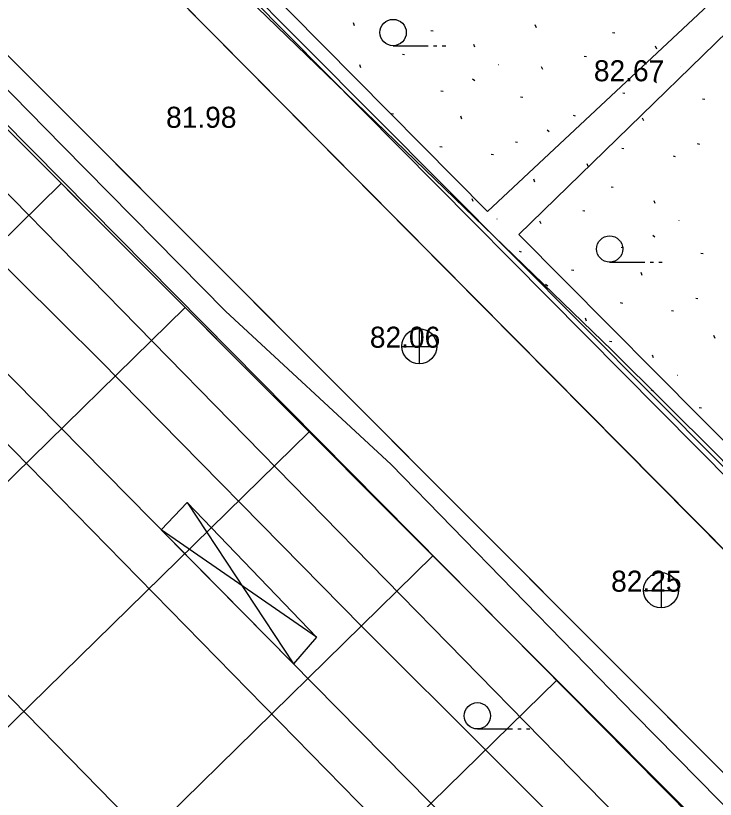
# Model space of a CAD drawing. Extents: x 412225 to 413380, y 4456471 to 4457189.
# Drawn here: x 412280.31 to 412320.2, y 4456976.29 to 4457020.97 of the extents above; entities that cross this region are included whole.
import ezdxf

# ---------------------------------------------------------------- set-up
doc = ezdxf.new("R2010")
doc.units = 0
for name, color, linetype in [('0_HALİHAZIR', 7, 'Continuous'), ('0_KADASTRO', 7, 'Continuous'), ('ADA_KOCEPHE', 7, 'Continuous'), ('Default', 7, 'Continuous'), ('KALDIRIM', 7, 'Continuous'), ('Level 41', 7, 'Continuous'), ('PL_ORGANIZE_SANAYI', 7, 'Continuous')]:
    doc.layers.add(name, color=color, linetype=linetype)

msp = doc.modelspace()

# ---------------------------------------------------------------- linework, layer by layer
at = {"layer": '0_HALİHAZIR'}
for p, q in [((412301.828, 4457019.262), (412303.828, 4457019.262)), ((412304.128, 4457019.262), (412304.328, 4457019.262)), ((412304.628, 4457019.262), (412304.828, 4457019.262)), ((412314.174, 4457006.919), (412316.174, 4457006.918)), ((412316.474, 4457006.918), (412316.674, 4457006.918)), ((412316.974, 4457006.918), (412317.174, 4457006.918)), ((412303.334, 4457001.118), (412303.334, 4457003.118)), ((412302.314, 4457002.108), (412304.314, 4457002.108)), ((412290.092, 4456993.206), (412296.141, 4456984.017)), ((412297.46, 4456985.529), (412288.613, 4456991.653)), ((412317.123, 4456987.205), (412317.123, 4456989.205)), ((412316.103, 4456988.195), (412318.103, 4456988.195)), ((412306.631, 4456980.3), (412308.631, 4456980.3)), ((412308.931, 4456980.3), (412309.131, 4456980.3)), ((412309.431, 4456980.3), (412309.631, 4456980.3))]:
    msp.add_line(p, q, dxfattribs=at)
for points in [[(412283.218, 4457034.418), (412292.192, 4457024.994), (412307.204, 4457009.817), (412325.383, 4457026.822)], [(412283.195, 4457032.373), (412286.213, 4457029.072), (412314.313, 4457001.883)], [(412269.06, 4457025.622), (412282.953, 4457011.57)], [(412326.502, 4457025.554), (412308.995, 4457008.502), (412334.962, 4456982.335), (412334.177, 4456981.612)], [(412279.179, 4457017.403), (412282.976, 4457013.55)], [(412282.86, 4457003.555), (412270.812, 4457015.485)], [(412282.976, 4457013.55), (412292.272, 4457004.117), (412301.719, 4456995.387)], [(412282.953, 4457011.57), (412295.819, 4456998.558), (412324.323, 4456969.729), (412329.048, 4456965.479)], [(412244.459, 4456985.108), (412270.004, 4457010.531), (412282.79, 4456997.56)], [(412351.735, 4457006.672), (412353.011, 4457004.834), (412354.08, 4457002.515), (412354.625, 4457000.107), (412355.118, 4456996.745), (412355.241, 4456992.884), (412355.179, 4456990.385), (412354.664, 4456987.369), (412353.895, 4456984.876), (412352.663, 4456982.573), (412351.226, 4456980.843), (412349.716, 4456979.539), (412348.202, 4456978.53), (412345.693, 4456977.031), (412343.646, 4456976.541), (412341.921, 4456976.466), (412340.256, 4456976.82), (412338.818, 4456977.374), (412337.457, 4456978.225), (412320.301, 4456995.939), (412314.313, 4457001.883)], [(412329.186, 4456965.335), (412327.233, 4456963.448), (412325.546, 4456962.29), (412325.395, 4456962.203), (412325.193, 4456962.248), (412314.991, 4456971.23), (412300.037, 4456986.15), (412285.128, 4457001.309), (412282.86, 4457003.555)], [(412282.79, 4456997.56), (412305.257, 4456974.768), (412301.971, 4456971.304), (412320.157, 4456952.811), (412281.827, 4456914.718)], [(412301.719, 4456995.387), (412315.637, 4456981.077), (412328.785, 4456967.726), (412329.171, 4456967.14), (412329.263, 4456966.517), (412329.048, 4456965.479)]]:
    msp.add_lwpolyline(points, dxfattribs=at)
msp.add_lwpolyline([(412288.613, 4456991.653), (412290.092, 4456993.206), (412297.46, 4456985.529), (412296.141, 4456984.017)], close=True, dxfattribs=at)
for centre, radius in [((412301.828, 4457020.013), 0.75), ((412314.174, 4457007.669), 0.75), ((412303.319, 4457002.127), 1), ((412317.107, 4456988.213), 1), ((412306.631, 4456981.05), 0.75)]:
    msp.add_circle(centre, radius, dxfattribs=at)
at = {"layer": '0_KADASTRO'}
for points in [[(412245.621, 4457084.985), (412262.788, 4457087.767), (412498.109, 4456849.333), (412486.377, 4456828.685), (412245.456, 4457070.818)], [(412245.204, 4457049.185), (412264.2, 4457030.16), (412335.02, 4456959.17), (412243.099, 4456868.152)]]:
    msp.add_lwpolyline(points, dxfattribs=at)
at = {"layer": 'ADA_KOCEPHE'}
for p, q in [((412264.2, 4457030.16), (412335.02, 4456959.17)), ((412264.2, 4457030.16), (412335.02, 4456959.17)), ((412494.937, 4456818.806), (412285.694, 4457030.12)), ((412511.712, 4456801.864), (412285.694, 4457030.12))]:
    msp.add_line(p, q, dxfattribs=at)
at = {"layer": 'Default'}
for p, q in [((412513.1, 4456772.743), (412245.17, 4457046.214)), ((412518.186, 4456753.263), (412245.006, 4457032.093)), ((412521.913, 4456735.169), (412244.841, 4457017.971)), ((412244.325, 4456973.605), (412282.909, 4457011.406)), ((412244.161, 4456959.444), (412289.972, 4457004.326)), ((412243.996, 4456945.283), (412297.035, 4456997.247)), ((412243.831, 4456931.122), (412304.098, 4456990.167)), ((412243.667, 4456916.961), (412311.16, 4456983.087))]:
    msp.add_line(p, q, dxfattribs=at)
at = {"layer": 'KALDIRIM'}
msp.add_line((412509.598, 4456799.736), (412281.429, 4457030.164), dxfattribs=at)
for points in [[(412245.253, 4457053.382), (412266.323, 4457032.279), (412337.147, 4456961.286), (412407.492, 4456890.39), (412481.052, 4456815.891), (412505.085, 4456791.687), (412506.388, 4456790.112), (412510.321, 4456783.97), (412512.973, 4456779.772), (412515.575, 4456774.629), (412518.184, 4456768.139), (412527.355, 4456723.622)], [(412492.963, 4456816.536), (412269.398, 4457042.314)], [(412268.299, 4457030.299), (412337.147, 4456961.286), (412407.492, 4456890.39), (412481.052, 4456815.891), (412505.085, 4456791.687), (412506.388, 4456790.112), (412510.321, 4456783.97), (412512.973, 4456779.772), (412515.575, 4456774.629), (412518.037, 4456768.506)]]:
    msp.add_lwpolyline(points, dxfattribs=at)
at = {"layer": 'Level 41'}
for p, q in [((412299.63, 4457020.394), (412299.567, 4457020.558)), ((412299.63, 4457020.394), (412299.567, 4457020.558)), ((412309.998, 4457020.288), (412309.934, 4457020.452)), ((412309.998, 4457020.288), (412309.934, 4457020.452)), ((412303.978, 4457020.129), (412304.104, 4457020.104)), ((412303.978, 4457020.129), (412304.104, 4457020.104)), ((412314.345, 4457020.023), (412314.471, 4457019.998)), ((412314.345, 4457020.023), (412314.471, 4457019.998)), ((412306.49, 4457019.175), (412306.428, 4457019.337)), ((412306.49, 4457019.175), (412306.428, 4457019.337)), ((412316.858, 4457019.069), (412316.796, 4457019.23)), ((412316.858, 4457019.069), (412316.796, 4457019.23)), ((412302.36, 4457018.778), (412302.486, 4457018.752)), ((412302.36, 4457018.778), (412302.486, 4457018.752)), ((412312.728, 4457018.672), (412312.854, 4457018.646)), ((412312.728, 4457018.672), (412312.854, 4457018.646)), ((412297.471, 4457018.303), (412297.479, 4457018.301)), ((412297.471, 4457018.303), (412297.479, 4457018.301)), ((412299.987, 4457018.008), (412299.924, 4457018.171)), ((412299.987, 4457018.008), (412299.924, 4457018.171)), ((412307.838, 4457018.197), (412307.847, 4457018.195)), ((412307.838, 4457018.197), (412307.847, 4457018.195)), ((412310.355, 4457017.902), (412310.292, 4457018.065)), ((412310.355, 4457017.902), (412310.292, 4457018.065)), ((412318.206, 4457018.091), (412318.214, 4457018.089)), ((412318.206, 4457018.091), (412318.214, 4457018.089)), ((412306.355, 4457017.373), (412306.481, 4457017.274)), ((412306.355, 4457017.373), (412306.481, 4457017.274)), ((412316.722, 4457017.267), (412316.848, 4457017.168)), ((412316.722, 4457017.267), (412316.848, 4457017.168)), ((412304.554, 4457016.687), (412304.68, 4457016.661)), ((412304.554, 4457016.687), (412304.68, 4457016.661)), ((412314.921, 4457016.581), (412315.047, 4457016.555)), ((412314.921, 4457016.581), (412315.047, 4457016.555)), ((412309.099, 4457016.347), (412309.225, 4457016.322)), ((412309.099, 4457016.347), (412309.225, 4457016.322)), ((412319.466, 4457016.24), (412319.592, 4457016.216)), ((412319.466, 4457016.24), (412319.592, 4457016.216)), ((412301.72, 4457015.398), (412301.845, 4457015.372)), ((412301.72, 4457015.398), (412301.845, 4457015.372)), ((412305.751, 4457015.077), (412305.687, 4457015.24)), ((412305.751, 4457015.077), (412305.687, 4457015.24)), ((412312.088, 4457015.292), (412312.213, 4457015.266)), ((412312.088, 4457015.292), (412312.213, 4457015.266)), ((412316.118, 4457014.971), (412316.055, 4457015.134)), ((412316.118, 4457014.971), (412316.055, 4457015.134)), ((412310.604, 4457014.469), (412310.73, 4457014.368)), ((412310.604, 4457014.469), (412310.73, 4457014.368)), ((412308.802, 4457013.782), (412308.928, 4457013.757)), ((412308.802, 4457013.782), (412308.928, 4457013.757)), ((412319.17, 4457013.676), (412319.296, 4457013.651)), ((412319.17, 4457013.676), (412319.296, 4457013.651)), ((412304.495, 4457013.522), (412304.621, 4457013.497)), ((412304.495, 4457013.522), (412304.621, 4457013.497)), ((412314.862, 4457013.416), (412314.988, 4457013.391)), ((412314.862, 4457013.416), (412314.988, 4457013.391)), ((412307.419, 4457013.082), (412307.545, 4457013.056)), ((412307.419, 4457013.082), (412307.545, 4457013.056)), ((412317.787, 4457012.976), (412317.913, 4457012.95)), ((412317.787, 4457012.976), (412317.913, 4457012.95)), ((412312.948, 4457012.366), (412312.884, 4457012.529)), ((412312.948, 4457012.366), (412312.884, 4457012.529)), ((412309.907, 4457011.483), (412309.844, 4457011.647)), ((412309.907, 4457011.483), (412309.844, 4457011.647)), ((412314.255, 4457011.217), (412314.381, 4457011.193)), ((412314.255, 4457011.217), (412314.381, 4457011.193)), ((412306.4, 4457010.369), (412306.338, 4457010.531)), ((412306.4, 4457010.369), (412306.338, 4457010.531)), ((412316.768, 4457010.263), (412316.705, 4457010.425)), ((412316.768, 4457010.263), (412316.705, 4457010.425)), ((412312.637, 4457009.867), (412312.763, 4457009.841)), ((412312.637, 4457009.867), (412312.763, 4457009.841)), ((412307.748, 4457009.392), (412307.757, 4457009.39)), ((412307.748, 4457009.392), (412307.757, 4457009.39)), ((412310.265, 4457009.096), (412310.201, 4457009.259)), ((412310.265, 4457009.096), (412310.201, 4457009.259)), ((412318.115, 4457009.285), (412318.124, 4457009.284)), ((412318.115, 4457009.285), (412318.124, 4457009.284)), ((412316.632, 4457008.462), (412316.758, 4457008.362)), ((412316.632, 4457008.462), (412316.758, 4457008.362)), ((412309.009, 4457007.541), (412309.135, 4457007.516)), ((412309.009, 4457007.541), (412309.135, 4457007.516)), ((412314.831, 4457007.776), (412314.957, 4457007.75)), ((412314.831, 4457007.776), (412314.957, 4457007.75)), ((412319.376, 4457007.435), (412319.502, 4457007.41)), ((412319.376, 4457007.435), (412319.502, 4457007.41)), ((412311.997, 4457006.486), (412312.122, 4457006.46)), ((412311.997, 4457006.486), (412312.122, 4457006.46)), ((412316.028, 4457006.165), (412315.965, 4457006.328)), ((412316.028, 4457006.165), (412315.965, 4457006.328)), ((412310.514, 4457005.663), (412310.64, 4457005.563)), ((412310.514, 4457005.663), (412310.64, 4457005.563)), ((412319.08, 4457004.87), (412319.206, 4457004.845)), ((412319.08, 4457004.87), (412319.206, 4457004.845)), ((412314.772, 4457004.61), (412314.898, 4457004.585)), ((412314.772, 4457004.61), (412314.898, 4457004.585)), ((412317.697, 4457004.17), (412317.823, 4457004.145)), ((412317.697, 4457004.17), (412317.823, 4457004.145)), ((412312.858, 4457003.561), (412312.793, 4457003.723)), ((412312.858, 4457003.561), (412312.793, 4457003.723)), ((412320.185, 4457002.571), (412320.121, 4457002.735)), ((412320.185, 4457002.571), (412320.121, 4457002.735)), ((412314.165, 4457002.412), (412314.291, 4457002.387)), ((412314.165, 4457002.412), (412314.291, 4457002.387)), ((412316.678, 4457001.458), (412316.615, 4457001.619)), ((412316.678, 4457001.458), (412316.615, 4457001.619)), ((412318.025, 4457000.48), (412318.034, 4457000.478)), ((412318.025, 4457000.48), (412318.034, 4457000.478)), ((412316.542, 4456999.656), (412316.668, 4456999.556)), ((412316.542, 4456999.656), (412316.668, 4456999.556)), ((412319.286, 4456998.629), (412319.412, 4456998.605)), ((412319.286, 4456998.629), (412319.412, 4456998.605))]:
    msp.add_line(p, q, dxfattribs=at)
at = {"layer": 'PL_ORGANIZE_SANAYI'}
msp.add_line((412264.2, 4457030.16), (412335.02, 4456959.17), dxfattribs=at)

# ---------------------------------------------------------------- texts
at = {"layer": '0_HALİHAZIR'}
for s, p in [('82.67', (412313.274, 4457017.234)), ('81.98', (412288.882, 4457014.581)), ('82.06', (412300.502, 4457002.039)), ('82.25', (412314.258, 4456988.126))]:
    msp.add_text(s, height=1.2, dxfattribs=at).set_placement(p)

doc.saveas('drawing.dxf')
